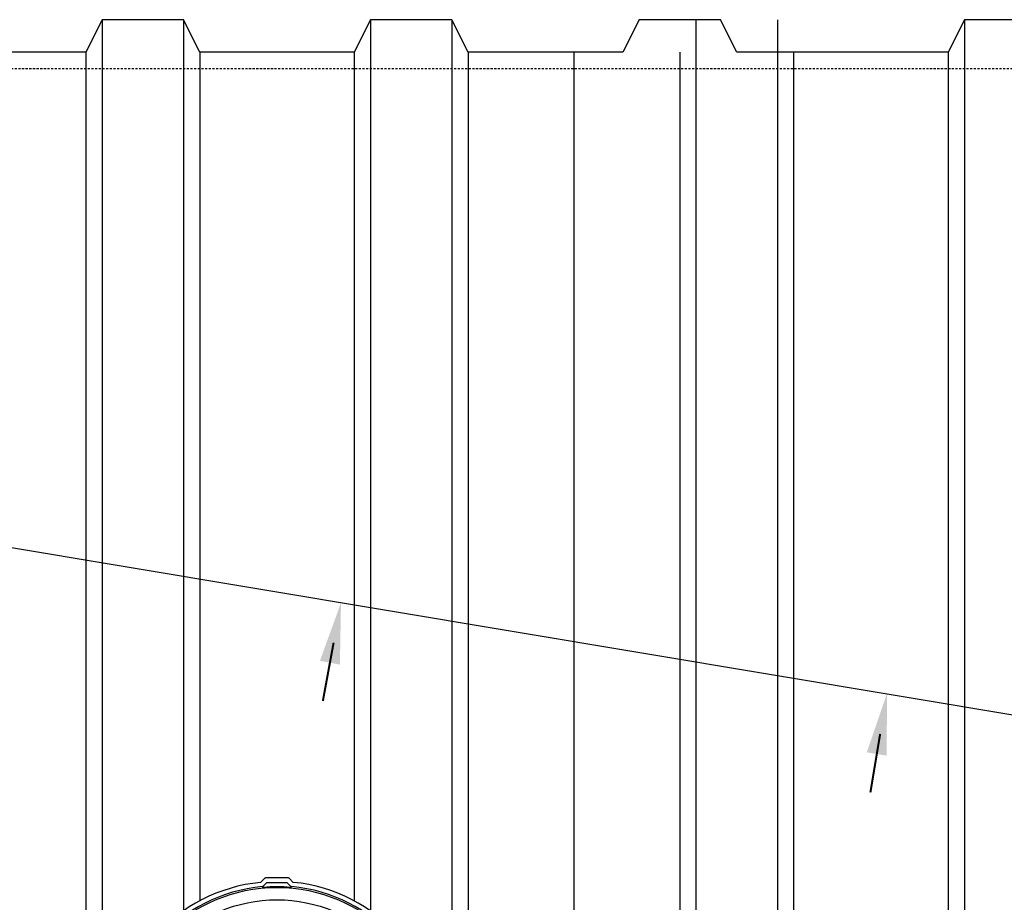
# Model space of a CAD drawing. Extents: x -169 to 2224, y 0 to 2796.
# Tile 477 of 530: x 1555 to 1615, y 1488 to 1542. Entities that reach past the tile are written whole.
import ezdxf

# ---------------------------------------------------------------- set-up
doc = ezdxf.new("R2010")
doc.units = 0
doc.header["$MEASUREMENT"] = 0
doc.linetypes.add('HIDDEN3', pattern=[0.1875, 0.125, -0.0625])
for name, color, linetype in [('TANK-MANHOLE-COVER-18', 2, 'CONTINUOUS'), ('TANK-SLOPE', 3, 'CONTINUOUS'), ('TANK-UST', 5, 'CONTINUOUS'), ('TANK-UST-RIB', 7, 'CONTINUOUS')]:
    doc.layers.add(name, color=color, linetype=linetype)

msp = doc.modelspace()

# ---------------------------------------------------------------- linework, layer by layer
at = {"layer": 'TANK-MANHOLE-COVER-18', "color": 4, "linetype": 'Continuous'}
msp.add_lwpolyline([(1571.4744, 1489.30549), (1570.0652, 1489.30523, 0.19600928), (1570.02151, 1489.28741), (1569.76522, 1489.0367, 0.90467588), (1569.76882, 1468.99972), (1570.02521, 1468.7491, 0.19600928), (1570.06891, 1468.73129), (1571.4781, 1468.73155, 0.19600928), (1571.5218, 1468.74937), (1571.77793, 1468.99993, 0.90481458), (1571.77432, 1489.03721), (1571.5181, 1489.28768, 0.19600928)], format="xyb", close=True, dxfattribs=at)
at = {"layer": 'TANK-MANHOLE-COVER-18', "color": 1, "linetype": 'Continuous'}
for points in [[(1571.67015, 1469.2625, 0.91236254), (1571.66664, 1488.7746), (1571.63042, 1488.69934, 0.04435615), (1569.90943, 1488.69891), (1569.87453, 1488.77428, 0.9123628), (1569.87804, 1469.26218), (1569.91292, 1469.33756, 0.04435615), (1571.63391, 1469.33775)], [(1569.93983, 1488.73049), (1569.91162, 1488.79203), (1570.15307, 1489.03357), (1571.388, 1489.03379), (1571.62954, 1488.79234), (1571.60012, 1488.7309, 0.04265886)]]:
    msp.add_lwpolyline(points, format="xyb", close=True, dxfattribs=at)
at = {"layer": 'TANK-MANHOLE-COVER-18', "color": 2, "linetype": 'Continuous'}
for radius in [9.70655, 8.9505]:
    msp.add_circle((1570.77234, 1479.01839), radius, dxfattribs=at)
at = {"layer": 'TANK-SLOPE'}
msp.add_line((1530.10729, 1513.65324), (1643.10859, 1494.80168), dxfattribs=at)
at = {"layer": 'TANK-SLOPE', "const_width": 0.125}
for points in [[(1574.25215, 1503.75454), (1573.59249, 1500.17401)], [(1607.8392, 1498.15098), (1607.23942, 1494.55994)]]:
    msp.add_lwpolyline(points, dxfattribs=at)
at = {"layer": 'TANK-SLOPE'}
for points in [[(1574.64033, 1502.41199), (1574.70511, 1506.21316), (1573.41101, 1502.63847)], [(1608.24974, 1496.8151), (1608.25105, 1500.61683), (1607.01682, 1497.02102)]]:
    msp.add_solid(points, dxfattribs=at)
at = {"layer": 'TANK-UST'}
msp.add_lwpolyline([(1618.02254, 1542.01839), (1613.02254, 1542.01839), (1612.02254, 1540.01839), (1599.02254, 1540.01839), (1598.02254, 1542.01839), (1593.02254, 1542.01839), (1592.02254, 1540.01839), (1582.52254, 1540.01839), (1581.52254, 1542.01839), (1576.52254, 1542.01839), (1575.52254, 1540.01839), (1566.02254, 1540.01839), (1565.02254, 1542.01839), (1560.02254, 1542.01839), (1559.02254, 1540.01839), (1549.52254, 1540.01839)], dxfattribs=at)
at = {"layer": 'TANK-UST', "color": 2, "linetype": 'HIDDEN3'}
msp.add_lwpolyline([(1912.27254, 1539.01839), (1916.78509, 1539.01839, -0.9539575), (1916.78509, 1419.01839), (1912.27254, 1419.01839), (1817.02234, 1419.01839), (1718.00299, 1419.01839), (1493.00299, 1419.01839), (1488.50979, 1419.01839, -0.9539575), (1488.50979, 1539.01839), (1493.00299, 1539.01839), (1718.00299, 1539.01839), (1817.02234, 1539.01839)], format="xyb", close=True, dxfattribs=at)
at = {"layer": 'TANK-UST-RIB'}
for p, q in [((1560.02234, 1542.01839), (1560.02234, 1416.01839)), ((1565.02234, 1542.01839), (1565.02234, 1487.28388)), ((1576.52234, 1542.01839), (1576.52234, 1487.28388)), ((1581.52234, 1542.01839), (1581.52234, 1416.01839)), ((1596.52234, 1542.01839), (1596.52234, 1479.01902)), ((1601.52234, 1542.01839), (1601.52234, 1484.58224)), ((1613.02234, 1542.01839), (1613.02234, 1484.58113)), ((1559.02234, 1540.01839), (1559.02234, 1418.01839)), ((1566.02234, 1540.01839), (1566.02234, 1487.89635)), ((1575.52234, 1540.01839), (1575.52234, 1487.89635)), ((1582.52234, 1540.01839), (1582.52234, 1418.01839)), ((1589.02234, 1540.01839), (1589.02234, 1418.01839)), ((1595.52234, 1540.01839), (1595.52234, 1479.01902)), ((1602.52234, 1540.01839), (1602.52234, 1485.45697)), ((1612.02234, 1540.01839), (1612.02234, 1485.45618))]:
    msp.add_line(p, q, dxfattribs=at)

doc.saveas('drawing.dxf')
